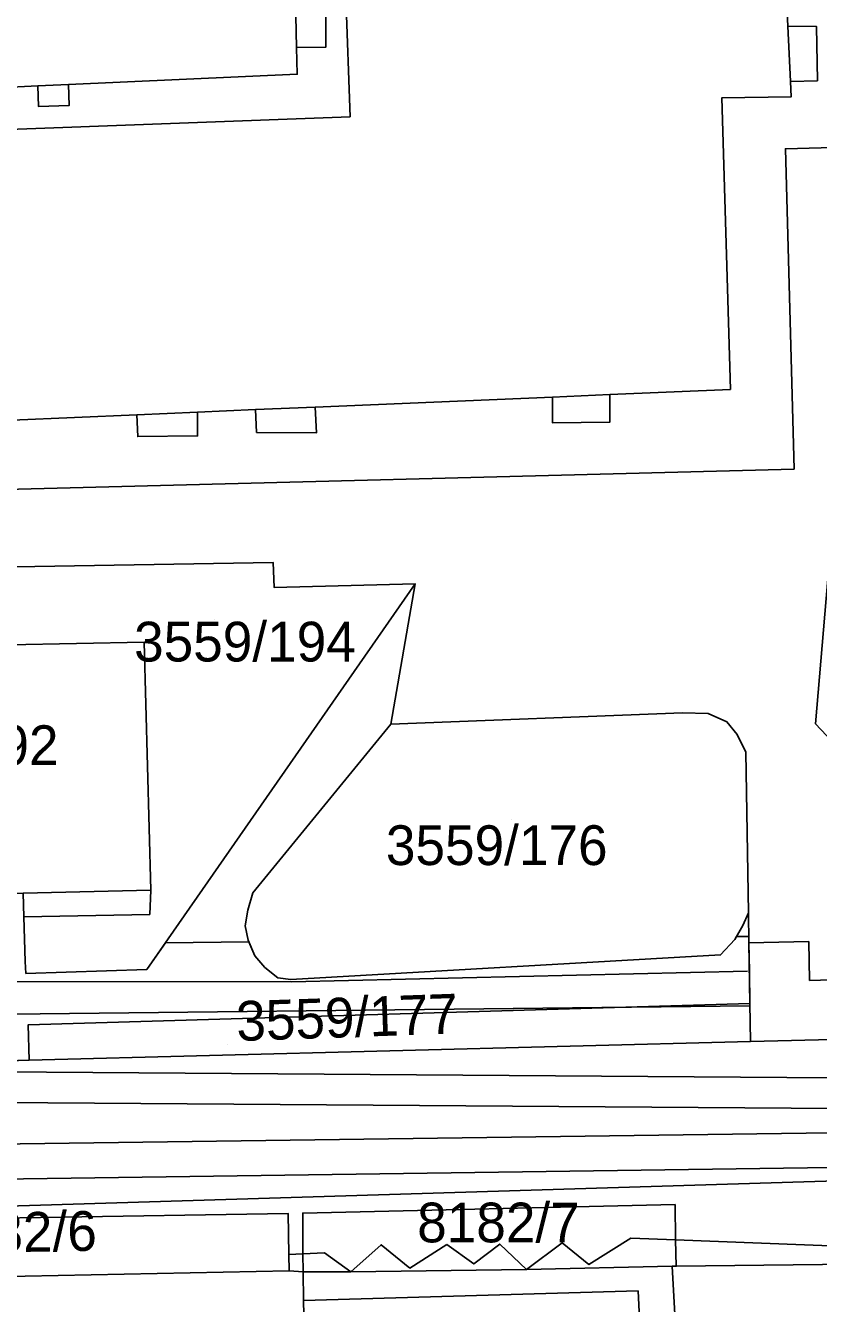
# Model space of a CAD drawing. Extents: x -264070 to -262271, y -1238894 to -1238141.
# Drawn here: x -262569.2 to -262529.3, y -1238359.9 to -1238295.6 of the extents above; entities that cross this region are included whole.
import ezdxf

# ---------------------------------------------------------------- set-up
doc = ezdxf.new("R2010")
doc.units = 0
for name, color, linetype in [('body_kn', 7, 'Continuous'), ('kladpar_druhypozemkov', 7, 'Continuous'), ('kladpar_hranice', 7, 'Continuous'), ('kladpar_parcelnecisla', 7, 'Continuous'), ('kladpar_plochy', 7, 'Continuous'), ('tarchy_linie', 7, 'Continuous'), ('zappar_hrandruhpozemk', 7, 'Continuous')]:
    doc.layers.add(name, color=color, linetype=linetype)

msp = doc.modelspace()

# ---------------------------------------------------------------- linework, layer by layer
at = {"layer": 'body_kn'}
for p, q in [((-262530.84, -1238295.67), (-262530.84, -1238295.67)), ((-262530.84, -1238295.67), (-262530.84, -1238295.67)), ((-262529.4, -1238295.69), (-262529.4, -1238295.69)), ((-262555.56, -1238296.75), (-262555.56, -1238296.75)), ((-262554.09, -1238296.73), (-262554.09, -1238296.73)), ((-262555.53, -1238298.09), (-262555.53, -1238298.09)), ((-262568.58, -1238298.67), (-262568.58, -1238298.67)), ((-262567.03, -1238298.6), (-262567.03, -1238298.6)), ((-262567.03, -1238298.6), (-262567.03, -1238298.6)), ((-262530.71, -1238298.46), (-262530.71, -1238298.46)), ((-262529.36, -1238298.42), (-262529.36, -1238298.42)), ((-262534.17, -1238299.28), (-262534.17, -1238299.28)), ((-262530.67, -1238299.22), (-262530.67, -1238299.22)), ((-262568.54, -1238299.72), (-262568.54, -1238299.72)), ((-262567, -1238299.66), (-262567, -1238299.66)), ((-262552.86, -1238300.23), (-262552.86, -1238300.23)), ((-262530.97, -1238301.84), (-262530.97, -1238301.84)), ((-262542.69, -1238314.33), (-262542.69, -1238314.33)), ((-262539.8, -1238314.2), (-262539.8, -1238314.2)), ((-262539.8, -1238314.2), (-262539.8, -1238314.2)), ((-262533.73, -1238313.94), (-262533.73, -1238313.94)), ((-262557.62, -1238314.96), (-262557.62, -1238314.96)), ((-262554.63, -1238314.84), (-262554.63, -1238314.84)), ((-262554.63, -1238314.84), (-262554.63, -1238314.84)), ((-262563.6, -1238315.22), (-262563.6, -1238315.22)), ((-262560.54, -1238315.09), (-262560.54, -1238315.09)), ((-262560.54, -1238315.09), (-262560.54, -1238315.09)), ((-262542.69, -1238315.62), (-262542.69, -1238315.62)), ((-262539.8, -1238315.59), (-262539.8, -1238315.59)), ((-262560.54, -1238316.28), (-262560.54, -1238316.28)), ((-262557.57, -1238316.11), (-262557.57, -1238316.11)), ((-262554.56, -1238316.13), (-262554.56, -1238316.13)), ((-262563.55, -1238316.32), (-262563.55, -1238316.32)), ((-262530.53, -1238317.95), (-262530.53, -1238317.95)), ((-262556.73, -1238322.65), (-262556.73, -1238322.65)), ((-262556.73, -1238322.65), (-262556.73, -1238322.65)), ((-262556.69, -1238323.9), (-262556.69, -1238323.9)), ((-262549.59, -1238323.73), (-262549.59, -1238323.73)), ((-262563.22, -1238326.65), (-262563.22, -1238326.65)), ((-262536.15, -1238330.22), (-262536.15, -1238330.22)), ((-262536.15, -1238330.22), (-262536.15, -1238330.22)), ((-262534.86, -1238330.24), (-262534.86, -1238330.24)), ((-262550.81, -1238330.79), (-262550.81, -1238330.79)), ((-262533.91, -1238330.67), (-262533.91, -1238330.67)), ((-262529.46, -1238330.76), (-262529.46, -1238330.76)), ((-262533.4, -1238331.31), (-262533.4, -1238331.31)), ((-262532.95, -1238332.19), (-262532.95, -1238332.19)), ((-262562.9, -1238339.14), (-262562.9, -1238339.14)), ((-262562.9, -1238339.14), (-262562.9, -1238339.14)), ((-262557.76, -1238339.26), (-262557.76, -1238339.26)), ((-262562.95, -1238340.35), (-262562.95, -1238340.35)), ((-262558.01, -1238340.14), (-262558.01, -1238340.14)), ((-262532.82, -1238340.28), (-262532.82, -1238340.28)), ((-262558.15, -1238340.92), (-262558.15, -1238340.92)), ((-262533.11, -1238340.91), (-262533.11, -1238340.91)), ((-262562.16, -1238341.78), (-262562.16, -1238341.78)), ((-262557.99, -1238341.65), (-262557.99, -1238341.65)), ((-262557.96, -1238341.73), (-262557.96, -1238341.73)), ((-262533.51, -1238341.61), (-262533.51, -1238341.61)), ((-262533.43, -1238341.47), (-262533.43, -1238341.47)), ((-262532.8, -1238341.46), (-262532.8, -1238341.46)), ((-262532.8, -1238341.78), (-262532.8, -1238341.78)), ((-262532.8, -1238341.78), (-262532.8, -1238341.78)), ((-262529.79, -1238341.72), (-262529.79, -1238341.72)), ((-262557.66, -1238342.43), (-262557.66, -1238342.43)), ((-262534.23, -1238342.39), (-262534.23, -1238342.39)), ((-262563.1, -1238343.13), (-262563.1, -1238343.13)), ((-262557.16, -1238343.02), (-262557.16, -1238343.02)), ((-262532.87, -1238343.21), (-262532.87, -1238343.21)), ((-262532.78, -1238343.2), (-262532.78, -1238343.2)), ((-262569.18, -1238343.32), (-262569.18, -1238343.32)), ((-262556.51, -1238343.54), (-262556.51, -1238343.54)), ((-262555.85, -1238343.62), (-262555.85, -1238343.62)), ((-262555.82, -1238343.74), (-262555.82, -1238343.74)), ((-262529.75, -1238343.67), (-262529.75, -1238343.67)), ((-262532.76, -1238344.85), (-262532.76, -1238344.85)), ((-262532.76, -1238344.95), (-262532.76, -1238344.95)), ((-262532.75, -1238344.84), (-262532.75, -1238344.84)), ((-262532.75, -1238344.84), (-262532.75, -1238344.84)), ((-262569.06, -1238345.9), (-262569.06, -1238345.9)), ((-262532.73, -1238346.75), (-262532.73, -1238346.75)), ((-262569.02, -1238347.69), (-262569.02, -1238347.69)), ((-262555.99, -1238355.39), (-262555.99, -1238355.39)), ((-262555.25, -1238355.38), (-262555.25, -1238355.38)), ((-262536.52, -1238354.95), (-262536.52, -1238354.95)), ((-262538.74, -1238356.63), (-262538.74, -1238356.63)), ((-262536.49, -1238356.72), (-262536.49, -1238356.72)), ((-262536.49, -1238356.72), (-262536.49, -1238356.72)), ((-262555.24, -1238357.43), (-262555.24, -1238357.43)), ((-262555.24, -1238357.43), (-262555.24, -1238357.43)), ((-262554.16, -1238357.38), (-262554.16, -1238357.38)), ((-262551.31, -1238356.97), (-262551.31, -1238356.97)), ((-262548, -1238356.95), (-262548, -1238356.95)), ((-262545.34, -1238356.94), (-262545.34, -1238356.94)), ((-262542.2, -1238356.88), (-262542.2, -1238356.88)), ((-262555.95, -1238357.46), (-262555.95, -1238357.46)), ((-262555.95, -1238357.46), (-262555.95, -1238357.46)), ((-262546.64, -1238357.93), (-262546.64, -1238357.93)), ((-262540.85, -1238357.96), (-262540.85, -1238357.96)), ((-262536.66, -1238358.05), (-262536.66, -1238358.05)), ((-262536.66, -1238358.05), (-262536.66, -1238358.05)), ((-262536.46, -1238358.05), (-262536.46, -1238358.05)), ((-262555.93, -1238358.28), (-262555.93, -1238358.28)), ((-262555.23, -1238358.33), (-262555.23, -1238358.33)), ((-262555.23, -1238358.33), (-262555.23, -1238358.33)), ((-262552.83, -1238358.33), (-262552.83, -1238358.33)), ((-262549.86, -1238358.14), (-262549.86, -1238358.14)), ((-262544, -1238358.21), (-262544, -1238358.21)), ((-262538.38, -1238359.28), (-262538.38, -1238359.28)), ((-262555.22, -1238359.77), (-262555.22, -1238359.77)), ((-262555.22, -1238359.77), (-262555.22, -1238359.77))]:
    msp.add_line(p, q, dxfattribs=at)
at = {"layer": 'kladpar_druhypozemkov'}
for p, q in [((-262559.7, -1238325.51), (-262559.7, -1238325.51)), ((-262544.77, -1238335.59), (-262544.77, -1238335.59)), ((-262559.05, -1238346.92), (-262559.05, -1238346.92)), ((-262551.79, -1238357.71), (-262551.79, -1238357.71))]:
    msp.add_line(p, q, dxfattribs=at)
at = {"layer": 'kladpar_hranice'}
for points in [[(-262531.14, -1238289.31), (-262530.84, -1238295.67), (-262529.4, -1238295.69), (-262529.36, -1238298.42), (-262530.71, -1238298.46), (-262530.67, -1238299.22), (-262534.17, -1238299.28), (-262533.73, -1238313.94), (-262539.8, -1238314.2), (-262539.8, -1238315.59), (-262542.69, -1238315.62), (-262542.69, -1238314.33), (-262554.63, -1238314.84), (-262554.56, -1238316.13), (-262557.57, -1238316.11), (-262557.62, -1238314.96), (-262560.54, -1238315.09), (-262560.54, -1238316.28), (-262563.55, -1238316.32), (-262563.6, -1238315.22), (-262569.87, -1238315.49)], [(-262569.87, -1238315.49), (-262563.6, -1238315.22), (-262563.55, -1238316.32), (-262560.54, -1238316.28), (-262560.54, -1238315.09), (-262557.62, -1238314.96), (-262557.57, -1238316.11), (-262554.56, -1238316.13), (-262554.63, -1238314.84), (-262542.69, -1238314.33), (-262542.69, -1238315.62), (-262539.8, -1238315.59), (-262539.8, -1238314.2), (-262533.73, -1238313.94), (-262534.17, -1238299.28), (-262530.67, -1238299.22), (-262530.71, -1238298.46), (-262529.36, -1238298.42), (-262529.4, -1238295.69), (-262530.84, -1238295.67), (-262531.14, -1238289.31)], [(-262526.7, -1238298.46), (-262529.46, -1238330.76), (-262523.69, -1238336.89)], [(-262523.69, -1238336.89), (-262529.46, -1238330.76), (-262526.7, -1238298.46)], [(-262527.97, -1238301.76), (-262530.97, -1238301.84), (-262530.53, -1238317.95), (-262570.87, -1238319)], [(-262532.8, -1238341.78), (-262532.82, -1238340.28), (-262532.95, -1238332.19), (-262533.4, -1238331.31), (-262533.91, -1238330.67), (-262534.86, -1238330.24), (-262536.15, -1238330.22), (-262550.81, -1238330.79), (-262549.59, -1238323.73), (-262556.69, -1238323.9), (-262556.73, -1238322.65), (-262570.74, -1238322.89), (-262570.87, -1238319), (-262530.53, -1238317.95), (-262530.97, -1238301.84), (-262527.97, -1238301.76)], [(-262556.73, -1238322.65), (-262556.69, -1238323.9), (-262549.59, -1238323.73), (-262563.1, -1238343.13), (-262569.18, -1238343.32), (-262569.21, -1238342.72), (-262569.28, -1238340.48), (-262562.95, -1238340.35), (-262562.9, -1238339.14), (-262563.22, -1238326.65), (-262573.46, -1238326.86), (-262573.5, -1238325.53), (-262573.55, -1238323.78), (-262573.57, -1238322.95), (-262570.74, -1238322.89), (-262556.73, -1238322.65)], [(-262575.77, -1238326.91), (-262575.81, -1238325.55), (-262575.86, -1238323.83), (-262573.55, -1238323.78), (-262573.5, -1238325.53), (-262573.46, -1238326.86), (-262563.22, -1238326.65), (-262562.9, -1238339.14), (-262562.95, -1238340.35), (-262569.28, -1238340.48), (-262569.31, -1238339.28), (-262571.85, -1238339.34), (-262575.48, -1238339.42), (-262575.43, -1238340.61), (-262581.26, -1238340.73), (-262581.27, -1238339.55), (-262581.45, -1238327.02), (-262575.77, -1238326.91)], [(-262569.21, -1238342.72), (-262569.18, -1238343.32), (-262563.1, -1238343.13), (-262549.59, -1238323.73), (-262550.81, -1238330.79), (-262557.76, -1238339.26), (-262558.01, -1238340.14), (-262558.15, -1238340.92), (-262557.99, -1238341.65), (-262557.66, -1238342.43), (-262557.16, -1238343.02), (-262556.51, -1238343.54), (-262555.85, -1238343.62), (-262534.23, -1238342.39), (-262533.51, -1238341.61), (-262533.11, -1238340.91), (-262532.82, -1238340.28), (-262532.8, -1238341.78), (-262532.75, -1238344.84), (-262569.06, -1238345.9), (-262569.02, -1238347.69), (-262571.88, -1238347.76)], [(-262536.15, -1238330.22), (-262534.86, -1238330.24), (-262533.91, -1238330.67), (-262533.4, -1238331.31), (-262532.95, -1238332.19), (-262532.82, -1238340.28), (-262533.11, -1238340.91), (-262533.51, -1238341.61), (-262534.23, -1238342.39), (-262555.85, -1238343.62), (-262556.51, -1238343.54), (-262557.16, -1238343.02), (-262557.66, -1238342.43), (-262557.99, -1238341.65), (-262558.15, -1238340.92), (-262558.01, -1238340.14), (-262557.76, -1238339.26), (-262550.81, -1238330.79), (-262536.15, -1238330.22)], [(-262528.07, -1238343.63), (-262529.75, -1238343.67), (-262529.79, -1238341.72), (-262532.8, -1238341.78)], [(-262532.8, -1238341.78), (-262529.79, -1238341.72), (-262529.75, -1238343.67), (-262528.07, -1238343.63)], [(-262527.93, -1238346.63), (-262532.73, -1238346.75), (-262532.75, -1238344.84), (-262532.8, -1238341.78)], [(-262532.75, -1238344.84), (-262532.73, -1238346.75), (-262569.02, -1238347.69), (-262569.06, -1238345.9), (-262532.75, -1238344.84)], [(-262734.65, -1238352.52), (-262732.32, -1238352.48), (-262716.88, -1238351.74), (-262714.36, -1238351.62), (-262651.76, -1238349.84), (-262651.21, -1238349.82), (-262629.63, -1238349.26), (-262625.66, -1238349.15), (-262623.24, -1238349.09), (-262607.78, -1238348.69), (-262605.4, -1238348.63), (-262589.78, -1238348.22), (-262587.12, -1238348.15), (-262571.88, -1238347.76), (-262569.02, -1238347.69), (-262532.73, -1238346.75), (-262527.93, -1238346.63)], [(-262529.1, -1238357.96), (-262536.46, -1238358.05), (-262536.49, -1238356.72), (-262536.52, -1238354.95), (-262555.25, -1238355.38), (-262555.24, -1238357.43), (-262555.23, -1238358.33), (-262555.93, -1238358.28), (-262555.95, -1238357.46), (-262555.99, -1238355.39), (-262580.92, -1238355.8), (-262580.86, -1238358.61), (-262580.86, -1238358.78), (-262612.05, -1238360.28)], [(-262580.92, -1238355.8), (-262555.99, -1238355.39), (-262555.95, -1238357.46), (-262555.93, -1238358.28), (-262580.86, -1238358.78), (-262580.86, -1238358.61), (-262580.92, -1238355.8)], [(-262555.23, -1238358.33), (-262555.24, -1238357.43), (-262555.25, -1238355.38), (-262536.52, -1238354.95), (-262536.49, -1238356.72), (-262536.46, -1238358.05), (-262536.66, -1238358.05), (-262544, -1238358.21), (-262552.83, -1238358.33), (-262555.23, -1238358.33)], [(-262536.66, -1238358.05), (-262536.46, -1238358.05), (-262529.1, -1238357.96), (-262524.24, -1238357.9), (-262525.62, -1238390.75), (-262525.73, -1238392.77), (-262526.16, -1238400.39), (-262551.69, -1238400.42), (-262551.74, -1238399.26), (-262552.32, -1238399.26), (-262552.59, -1238391.18), (-262552.76, -1238386.27), (-262553.93, -1238386.34), (-262554.19, -1238381.1), (-262554.93, -1238366.29), (-262555.18, -1238361.23), (-262555.22, -1238359.77), (-262555.23, -1238358.33), (-262552.83, -1238358.33), (-262544, -1238358.21), (-262536.66, -1238358.05)], [(-262612.05, -1238360.28), (-262580.86, -1238358.78), (-262555.93, -1238358.28), (-262555.23, -1238358.33), (-262555.22, -1238359.77), (-262555.18, -1238361.23)]]:
    msp.add_lwpolyline(points, dxfattribs=at)
at = {"layer": 'kladpar_plochy'}
for p, q in [((-262563.1, -1238343.13), (-262549.59, -1238323.73)), ((-262549.59, -1238323.73), (-262550.81, -1238330.79)), ((-262550.81, -1238330.79), (-262557.76, -1238339.26)), ((-262557.76, -1238339.26), (-262558.01, -1238340.14)), ((-262558.01, -1238340.14), (-262558.15, -1238340.92)), ((-262533.11, -1238340.91), (-262532.82, -1238340.28)), ((-262532.82, -1238340.28), (-262532.8, -1238341.78)), ((-262558.15, -1238340.92), (-262557.99, -1238341.65)), ((-262533.51, -1238341.61), (-262533.11, -1238340.91)), ((-262557.99, -1238341.65), (-262557.66, -1238342.43)), ((-262534.23, -1238342.39), (-262533.51, -1238341.61)), ((-262532.8, -1238341.78), (-262532.75, -1238344.84)), ((-262557.66, -1238342.43), (-262557.16, -1238343.02)), ((-262555.85, -1238343.62), (-262534.23, -1238342.39)), ((-262569.21, -1238342.72), (-262569.18, -1238343.32)), ((-262569.18, -1238343.32), (-262563.1, -1238343.13)), ((-262557.16, -1238343.02), (-262556.51, -1238343.54)), ((-262556.51, -1238343.54), (-262555.85, -1238343.62)), ((-262532.75, -1238344.84), (-262569.06, -1238345.9)), ((-262569.06, -1238345.9), (-262569.02, -1238347.69)), ((-262569.02, -1238347.69), (-262571.88, -1238347.76))]:
    msp.add_line(p, q, dxfattribs=at)
for points in [[(-262531.14, -1238289.31), (-262530.84, -1238295.67), (-262529.4, -1238295.69), (-262529.36, -1238298.42), (-262530.71, -1238298.46), (-262530.67, -1238299.22), (-262534.17, -1238299.28), (-262533.73, -1238313.94), (-262539.8, -1238314.2), (-262539.8, -1238315.59), (-262542.69, -1238315.62), (-262542.69, -1238314.33), (-262554.63, -1238314.84), (-262554.56, -1238316.13), (-262557.57, -1238316.11), (-262557.62, -1238314.96), (-262560.54, -1238315.09), (-262560.54, -1238316.28), (-262563.55, -1238316.32), (-262563.6, -1238315.22), (-262569.87, -1238315.49)], [(-262569.87, -1238315.49), (-262563.6, -1238315.22), (-262563.55, -1238316.32), (-262560.54, -1238316.28), (-262560.54, -1238315.09), (-262557.62, -1238314.96), (-262557.57, -1238316.11), (-262554.56, -1238316.13), (-262554.63, -1238314.84), (-262542.69, -1238314.33), (-262542.69, -1238315.62), (-262539.8, -1238315.59), (-262539.8, -1238314.2), (-262533.73, -1238313.94), (-262534.17, -1238299.28), (-262530.67, -1238299.22), (-262530.71, -1238298.46), (-262529.36, -1238298.42), (-262529.4, -1238295.69), (-262530.84, -1238295.67), (-262531.14, -1238289.31)], [(-262526.7, -1238298.46), (-262529.46, -1238330.76), (-262523.69, -1238336.89)], [(-262523.69, -1238336.89), (-262529.46, -1238330.76), (-262526.7, -1238298.46)], [(-262527.97, -1238301.76), (-262530.97, -1238301.84), (-262530.53, -1238317.95), (-262570.87, -1238319)], [(-262528.07, -1238343.63), (-262529.75, -1238343.67), (-262529.79, -1238341.72), (-262532.8, -1238341.78), (-262532.82, -1238340.28), (-262532.95, -1238332.19), (-262533.4, -1238331.31), (-262533.91, -1238330.67), (-262534.86, -1238330.24), (-262536.15, -1238330.22), (-262550.81, -1238330.79), (-262549.59, -1238323.73), (-262556.69, -1238323.9), (-262556.73, -1238322.65), (-262570.74, -1238322.89), (-262570.87, -1238319), (-262530.53, -1238317.95), (-262530.97, -1238301.84), (-262527.97, -1238301.76)], [(-262527.93, -1238346.63), (-262532.73, -1238346.75), (-262532.75, -1238344.84), (-262532.8, -1238341.78), (-262529.79, -1238341.72), (-262529.75, -1238343.67), (-262528.07, -1238343.63)], [(-262797.05, -1238353.67), (-262780.13, -1238353.36), (-262771.49, -1238353.2), (-262768.53, -1238353.14), (-262753.47, -1238352.87), (-262750.57, -1238352.82), (-262734.65, -1238352.52), (-262732.32, -1238352.48), (-262716.88, -1238351.74), (-262714.36, -1238351.62), (-262651.76, -1238349.84), (-262651.21, -1238349.82), (-262629.63, -1238349.26), (-262625.66, -1238349.15), (-262623.24, -1238349.09), (-262607.78, -1238348.69), (-262605.4, -1238348.63), (-262589.78, -1238348.22), (-262587.12, -1238348.15), (-262571.88, -1238347.76), (-262569.02, -1238347.69), (-262532.73, -1238346.75), (-262527.93, -1238346.63)], [(-262529.1, -1238357.96), (-262536.46, -1238358.05), (-262536.49, -1238356.72), (-262536.52, -1238354.95), (-262555.25, -1238355.38), (-262555.24, -1238357.43), (-262555.23, -1238358.33), (-262555.93, -1238358.28), (-262555.95, -1238357.46), (-262555.99, -1238355.39), (-262580.92, -1238355.8), (-262580.86, -1238358.61), (-262580.86, -1238358.78), (-262612.05, -1238360.28)], [(-262612.05, -1238360.28), (-262580.86, -1238358.78), (-262555.93, -1238358.28), (-262555.23, -1238358.33), (-262555.22, -1238359.77), (-262555.18, -1238361.23)]]:
    msp.add_lwpolyline(points, dxfattribs=at)
for points in [[(-262556.73, -1238322.65), (-262556.69, -1238323.9), (-262549.59, -1238323.73), (-262563.1, -1238343.13), (-262569.18, -1238343.32), (-262569.21, -1238342.72), (-262569.28, -1238340.48), (-262562.95, -1238340.35), (-262562.9, -1238339.14), (-262563.22, -1238326.65), (-262573.46, -1238326.86), (-262573.5, -1238325.53), (-262573.55, -1238323.78), (-262573.57, -1238322.95), (-262570.74, -1238322.89)], [(-262575.77, -1238326.91), (-262575.81, -1238325.55), (-262575.86, -1238323.83), (-262573.55, -1238323.78), (-262573.5, -1238325.53), (-262573.46, -1238326.86), (-262563.22, -1238326.65), (-262562.9, -1238339.14), (-262562.95, -1238340.35), (-262569.28, -1238340.48), (-262569.31, -1238339.28), (-262571.85, -1238339.34), (-262575.48, -1238339.42), (-262575.43, -1238340.61), (-262581.26, -1238340.73), (-262581.27, -1238339.55), (-262581.45, -1238327.02)], [(-262536.15, -1238330.22), (-262534.86, -1238330.24), (-262533.91, -1238330.67), (-262533.4, -1238331.31), (-262532.95, -1238332.19), (-262532.82, -1238340.28), (-262533.11, -1238340.91), (-262533.51, -1238341.61), (-262534.23, -1238342.39), (-262555.85, -1238343.62), (-262556.51, -1238343.54), (-262557.16, -1238343.02), (-262557.66, -1238342.43), (-262557.99, -1238341.65), (-262558.15, -1238340.92), (-262558.01, -1238340.14), (-262557.76, -1238339.26), (-262550.81, -1238330.79)], [(-262532.75, -1238344.84), (-262532.73, -1238346.75), (-262569.02, -1238347.69), (-262569.06, -1238345.9)], [(-262580.92, -1238355.8), (-262555.99, -1238355.39), (-262555.95, -1238357.46), (-262555.93, -1238358.28), (-262580.86, -1238358.78), (-262580.86, -1238358.61)], [(-262555.23, -1238358.33), (-262555.24, -1238357.43), (-262555.25, -1238355.38), (-262536.52, -1238354.95), (-262536.49, -1238356.72), (-262536.46, -1238358.05), (-262536.66, -1238358.05), (-262544, -1238358.21), (-262552.83, -1238358.33)], [(-262536.66, -1238358.05), (-262536.46, -1238358.05), (-262529.1, -1238357.96), (-262524.24, -1238357.9), (-262525.62, -1238390.75), (-262525.73, -1238392.77), (-262526.16, -1238400.39), (-262551.69, -1238400.42), (-262551.74, -1238399.26), (-262552.32, -1238399.26), (-262552.59, -1238391.18), (-262552.76, -1238386.27), (-262553.93, -1238386.34), (-262554.19, -1238381.1), (-262554.93, -1238366.29), (-262555.18, -1238361.23), (-262555.22, -1238359.77), (-262555.23, -1238358.33), (-262552.83, -1238358.33), (-262544, -1238358.21)]]:
    msp.add_lwpolyline(points, close=True, dxfattribs=at)
at = {"layer": 'tarchy_linie'}
for points in [[(-262569.21, -1238342.72), (-262569.18, -1238343.32), (-262563.1, -1238343.13), (-262562.16, -1238341.78), (-262557.96, -1238341.73), (-262557.66, -1238342.43), (-262557.16, -1238343.02), (-262556.51, -1238343.54), (-262555.85, -1238343.62), (-262534.23, -1238342.39), (-262533.51, -1238341.61), (-262533.43, -1238341.47), (-262532.8, -1238341.46), (-262532.8, -1238341.78), (-262532.78, -1238343.2), (-262532.76, -1238344.85), (-262532.76, -1238344.95), (-262580.38, -1238345.48)], [(-262879.36, -1238352.78), (-262832, -1238350.33), (-262782.2, -1238349.05), (-262732.38, -1238348.15), (-262687.56, -1238346.97), (-262676.12, -1238346.24), (-262630.21, -1238345.2), (-262580.42, -1238343.73), (-262555.82, -1238343.74), (-262532.87, -1238343.21)], [(-262915.67, -1238357.53), (-262827.35, -1238355.25), (-262717.55, -1238352.07), (-262612.02, -1238349.11), (-262582.13, -1238348.18), (-262523.92, -1238348.6), (-262527.18, -1238346.61), (-262526.75, -1238346.6), (-262525.01, -1238346.49), (-262524.28, -1238346.33), (-262523.39, -1238346.14), (-262523.44, -1238346.84), (-262523.58, -1238348.81), (-262523.63, -1238349.52), (-262523.67, -1238350.15), (-262523.75, -1238351.27), (-262523.88, -1238353.02), (-262569.3, -1238353.65), (-262620.18, -1238354.72), (-262670.86, -1238355.99), (-262721.99, -1238357.34), (-262772.67, -1238358.51), (-262811.72, -1238360.02)], [(-262916.13, -1238359.08), (-262827.31, -1238356.8), (-262717.51, -1238353.62), (-262611.98, -1238350.66), (-262582.11, -1238349.73), (-262523.67, -1238350.15)], [(-262916.76, -1238361.2), (-262874.25, -1238359.92), (-262823.54, -1238358.51), (-262811.77, -1238358.32), (-262772.72, -1238356.81), (-262722.03, -1238355.64), (-262670.9, -1238354.24), (-262620.22, -1238352.97), (-262569.46, -1238351.9), (-262523.75, -1238351.27)]]:
    msp.add_lwpolyline(points, dxfattribs=at)
at = {"layer": 'zappar_hrandruhpozemk'}
for p, q in [((-262554.17, -1238263.39), (-262552.86, -1238300.23)), ((-262555.6, -1238295.15), (-262555.56, -1238296.75)), ((-262530.84, -1238295.67), (-262530.71, -1238298.46)), ((-262568.58, -1238298.67), (-262570.59, -1238298.77)), ((-262567.03, -1238298.6), (-262568.58, -1238298.67)), ((-262552.86, -1238300.23), (-262570.5, -1238300.88)), ((-262539.8, -1238314.2), (-262542.69, -1238314.33)), ((-262554.63, -1238314.84), (-262557.62, -1238314.96)), ((-262560.54, -1238315.09), (-262563.6, -1238315.22)), ((-262562.9, -1238339.14), (-262569.31, -1238339.28)), ((-262572.39, -1238355.1), (-262523.92, -1238353.62)), ((-262536.49, -1238356.72), (-262524.19, -1238357.21)), ((-262555.95, -1238357.46), (-262555.24, -1238357.43)), ((-262549.86, -1238358.14), (-262548, -1238356.95)), ((-262536.66, -1238358.05), (-262535.03, -1238389.38)), ((-262555.22, -1238359.77), (-262538.38, -1238359.28)), ((-262538.38, -1238359.28), (-262537.3, -1238381.54))]:
    msp.add_line(p, q, dxfattribs=at)
for points in [[(-262555.56, -1238296.75), (-262554.09, -1238296.73), (-262554.09, -1238295.15), (-262555.6, -1238295.15)], [(-262555.56, -1238296.75), (-262555.53, -1238298.09), (-262567.03, -1238298.6)], [(-262568.58, -1238298.67), (-262568.54, -1238299.72), (-262567, -1238299.66), (-262567.03, -1238298.6)], [(-262548, -1238356.95), (-262546.64, -1238357.93), (-262545.34, -1238356.94), (-262544, -1238358.21), (-262542.2, -1238356.88), (-262540.85, -1238357.96), (-262538.74, -1238356.63), (-262536.49, -1238356.72)], [(-262555.24, -1238357.43), (-262554.16, -1238357.38), (-262552.83, -1238358.33), (-262551.31, -1238356.97), (-262549.86, -1238358.14)]]:
    msp.add_lwpolyline(points, dxfattribs=at)

# ---------------------------------------------------------------- texts
at = {"layer": 'kladpar_parcelnecisla'}
for s, p in [('3559/194', (-262563.735, -1238327.63)), ('3559/192', (-262578.692, -1238332.84)), ('3559/176', (-262551.068, -1238337.87)), ('8182/7', (-262549.493, -1238356.85))]:
    msp.add_text(s, height=2, dxfattribs=at).set_placement(p)
for s, rotation, p in [('3559/177', 2, (-262558.562, -1238346.725)), ('8182/6', 1, (-262573.772, -1238357.41))]:
    msp.add_text(s, height=2, rotation=rotation, dxfattribs=at).set_placement(p)

doc.saveas('drawing.dxf')
